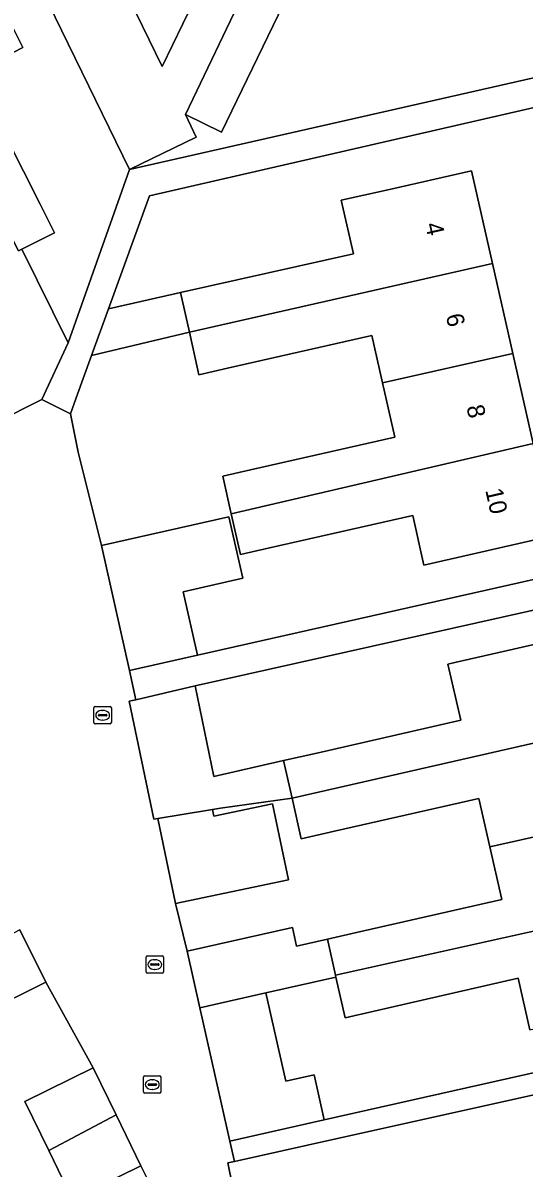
# Model space of a CAD drawing. Extents: x 157320 to 158835, y 386650 to 388491.
# Drawn here: x 157738.7 to 157767.5, y 387636.3 to 387702.1 of the extents above; entities that cross this region are included whole.
import ezdxf

# ---------------------------------------------------------------- set-up
doc = ezdxf.new("R2010")
doc.units = 0
for name, color, linetype in [('IMGEO_Erf', 7, 'Continuous'), ('IMGEO_Kolk', 7, 'Continuous'), ('IMGEO_Pand', 7, 'Continuous'), ('IMGEO_Pand_nummerreeks', 7, 'Continuous'), ('IMGEO_Rijbaan_lokaal_open', 7, 'Continuous'), ('IMGEO_Rioolput', 7, 'Continuous'), ('IMGEO_Voetpad_open', 7, 'Continuous')]:
    doc.layers.add(name, color=color, linetype=linetype)

msp = doc.modelspace()

# ---------------------------------------------------------------- linework, layer by layer
at = {"layer": 'IMGEO_Erf'}
for points in [[(157740.921, 387701.691), (157738.734, 387706.187), (157742.577, 387708.057), (157746.697, 387699.589), (157750.259, 387706.968), (157747.447, 387708.325), (157750.866, 387715.407), (157755.783, 387713.033), (157760.697, 387710.66), (157758.524, 387706.158), (157757.329, 387703.684), (157754.555, 387705.023), (157750.115, 387695.827), (157748.039, 387696.83), (157748.664, 387695.545), (157744.821, 387693.675)], [(157764.891, 387657.534), (157756.607, 387655.645), (157754.697, 387655.213), (157754.167, 387657.555), (157750.053, 387656.973), (157749.589, 387656.896), (157749.669, 387656.514), (157753.051, 387657.226), (157753.971, 387652.854), (157747.476, 387651.488), (157748.133, 387648.752), (157754.183, 387650.114), (157754.422, 387649.05), (157756.196, 387649.454), (157757.862, 387649.831), (157766.213, 387651.735), (157765.524, 387654.759)]]:
    msp.add_lwpolyline(points, close=True, dxfattribs=at)
for points in [[(157737.518, 387703.018), (157738.702, 387700.68), (157735.857, 387699.24), (157739.682, 387691.684), (157740.515, 387690.039), (157738.641, 387689.09), (157741.294, 387683.711), (157744.821, 387693.675), (157768.381, 387699.017)], [(157768.748, 387697.397), (157745.976, 387692.171), (157743.618, 387685.675), (157747.754, 387686.605), (157757.69, 387688.839), (157756.995, 387691.909), (157759.6, 387692.498), (157764.476, 387693.601), (157765.68, 387688.28), (157766.849, 387683.112), (157768.019, 387677.941)], [(157769.219, 387672.637), (157764.343, 387671.533), (157761.743, 387670.945), (157761.098, 387673.795), (157752.8, 387671.917), (157751.198, 387671.555), (157750.672, 387673.883), (157750.18, 387676.056), (157751.782, 387676.418), (157760.079, 387678.295), (157759.372, 387681.419), (157758.758, 387684.133), (157750.461, 387682.255), (157748.817, 387681.883), (157748.758, 387682.141), (157748.264, 387684.338), (157742.647, 387682.998), (157741.759, 387680.551), (157741.426, 387679.633), (157741.879, 387677.441), (157743.209, 387672.066), (157750.539, 387673.718), (157751.335, 387670.184), (157747.909, 387669.412), (157748.731, 387665.763), (157774.601, 387671.588)], [(157774.984, 387669.899), (157748.592, 387664.011), (157749.673, 387658.802), (157753.68, 387659.708), (157755.582, 387660.138), (157763.861, 387662.026), (157763.126, 387665.249), (157763.513, 387665.337), (157770.505, 387666.932)], [(157746.1, 387635.152), (157745.485, 387636.413), (157741.552, 387634.495), (157740.185, 387637.298), (157738.806, 387640.126), (157742.739, 387642.045), (157740.009, 387646.975), (157736.38, 387645.183)], [(157767.833, 387644.241), (157767.158, 387647.199), (157758.892, 387645.314), (157757.218, 387644.935), (157756.691, 387647.268), (157752.667, 387646.362), (157753.81, 387641.284), (157755.43, 387641.65), (157756.011, 387639.067), (157780.714, 387644.628)], [(157786.883, 387617.427), (157781, 387643.367), (157755.052, 387637.604), (157750.85, 387636.671), (157750.482, 387636.589), (157751.038, 387633.845)]]:
    msp.add_lwpolyline(points, dxfattribs=at)
at = {"layer": 'IMGEO_Kolk'}
for p, q in [((157742.856, 387662.816), (157743.708, 387662.816)), ((157742.781, 387661.89), (157742.781, 387662.742)), ((157743.04, 387662.31), (157743.04, 387662.322)), ((157743.478, 387662.273), (157743.08, 387662.273)), ((157743.083, 387662.359), (157743.481, 387662.359)), ((157743.269, 387662.596), (157743.294, 387662.596)), ((157743.524, 387662.322), (157743.524, 387662.31)), ((157743.782, 387662.742), (157743.782, 387661.89)), ((157743.708, 387661.816), (157742.856, 387661.816)), ((157743.292, 387662.036), (157743.267, 387662.036)), ((157745.78, 387647.562), (157745.78, 387648.414)), ((157745.855, 387648.488), (157746.707, 387648.488)), ((157746.781, 387648.414), (157746.781, 387647.562)), ((157746.039, 387647.982), (157746.039, 387647.994)), ((157746.477, 387647.945), (157746.079, 387647.945)), ((157746.082, 387648.031), (157746.48, 387648.031)), ((157746.291, 387647.708), (157746.266, 387647.708)), ((157746.268, 387648.268), (157746.293, 387648.268)), ((157746.523, 387647.994), (157746.523, 387647.982)), ((157746.707, 387647.488), (157745.855, 387647.488))]:
    msp.add_line(p, q, dxfattribs=at)
for points in [[(157742.856, 387662.816), (157743.708, 387662.816)], [(157742.781, 387661.89), (157742.781, 387662.742)], [(157743.782, 387662.742), (157743.782, 387661.89)], [(157743.708, 387661.816), (157742.856, 387661.816)], [(157745.78, 387647.562), (157745.78, 387648.414)], [(157745.855, 387648.488), (157746.707, 387648.488)], [(157746.781, 387648.414), (157746.781, 387647.562)], [(157746.707, 387647.488), (157745.855, 387647.488)]]:
    msp.add_lwpolyline(points, dxfattribs=at)
for centre, radius, start, end in [((157742.858, 387662.74), 0.0765, 91.55205, 178.44795), ((157742.858, 387662.74), 0.0765, 91.55205, 178.44795), ((157743.706, 387662.74), 0.0765, 1.55205, 88.44795), ((157743.706, 387662.74), 0.0765, 1.55205, 88.44795), ((157743.08, 387662.319), 0.0403, 85.87752, 175.75265), ((157743.077, 387662.309), 0.0366, 178.93798, 274.71019), ((157743.481, 387662.316), 0.043, 264.86636, 352.45326), ((157743.485, 387662.321), 0.0386, 1.73085, 96.63898), ((157742.858, 387661.892), 0.0765, 181.55205, 268.44795), ((157742.858, 387661.892), 0.0765, 181.55205, 268.44795), ((157743.706, 387661.892), 0.0765, 271.55205, 358.44795), ((157743.706, 387661.892), 0.0765, 271.55205, 358.44795), ((157745.857, 387648.412), 0.0765, 91.55205, 178.44795), ((157745.857, 387648.412), 0.0765, 91.55205, 178.44795), ((157746.705, 387648.412), 0.0765, 1.55205, 88.44795), ((157746.705, 387648.412), 0.0765, 1.55205, 88.44795), ((157746.079, 387647.991), 0.0403, 85.87752, 175.75265), ((157746.076, 387647.981), 0.0366, 178.93798, 274.71019), ((157746.48, 387647.988), 0.043, 264.86636, 352.45326), ((157746.484, 387647.993), 0.0386, 1.73085, 96.63898), ((157745.857, 387647.564), 0.0765, 181.55205, 268.44795), ((157745.857, 387647.564), 0.0765, 181.55205, 268.44795), ((157746.705, 387647.564), 0.0765, 271.55205, 358.44795), ((157746.705, 387647.564), 0.0765, 271.55205, 358.44795)]:
    msp.add_arc(centre, radius, start, end, dxfattribs=at)
for centre, major_axis, ratio, start_param, end_param in [((157743.268, 387662.316), (-0.387, 0.002), 0.722429, 4.712389, 7.853982), ((157743.293, 387662.316), (-0.39, 0.002), 0.717154, 1.570796, 4.712389), ((157746.267, 387647.988), (-0.387, 0.002), 0.722429, 4.712389, 7.853982), ((157746.292, 387647.988), (-0.39, 0.002), 0.717154, 1.570796, 4.712389)]:
    msp.add_ellipse(centre, major_axis=major_axis, ratio=ratio, start_param=start_param, end_param=end_param, dxfattribs=at)
at = {"layer": 'IMGEO_Pand'}
for points in [[(157748.039, 387696.83), (157755.783, 387713.033), (157750.866, 387715.407), (157747.447, 387708.325), (157750.259, 387706.968), (157746.697, 387699.589), (157742.577, 387708.057), (157738.734, 387706.187), (157740.921, 387701.691), (157744.821, 387693.675), (157748.664, 387695.545)], [(157748.039, 387696.83), (157750.115, 387695.827), (157754.555, 387705.023), (157757.329, 387703.684), (157758.524, 387706.158), (157760.697, 387710.66), (157755.783, 387713.033)], [(157735.857, 387699.24), (157738.702, 387700.68), (157737.518, 387703.018), (157735.26, 387707.478), (157730.381, 387705.008), (157737.623, 387690.641), (157738.453, 387688.995), (157738.641, 387689.09), (157740.515, 387690.039), (157739.682, 387691.684)], [(157729.091, 387695.778), (157731.776, 387697.137), (157735.586, 387689.61), (157736.414, 387687.974), (157733.618, 387686.613), (157735.005, 387683.563), (157737.144, 387679.146), (157739.786, 387680.465), (157741.294, 387683.711), (157738.641, 387689.09), (157738.453, 387688.995), (157737.623, 387690.641), (157730.381, 387705.008), (157725.654, 387702.615)], [(157765.68, 387688.28), (157764.476, 387693.601), (157759.6, 387692.498), (157756.995, 387691.909), (157757.69, 387688.839), (157747.754, 387686.605), (157748.264, 387684.338)], [(157758.758, 387684.133), (157759.372, 387681.419), (157766.849, 387683.112), (157765.68, 387688.28), (157748.264, 387684.338), (157748.758, 387682.141), (157748.817, 387681.883), (157750.461, 387682.255)], [(157747.754, 387686.605), (157743.618, 387685.675), (157742.647, 387682.998), (157748.264, 387684.338)], [(157766.849, 387683.112), (157759.372, 387681.419), (157760.079, 387678.295), (157751.782, 387676.418), (157750.18, 387676.056), (157750.672, 387673.883), (157768.019, 387677.941)], [(157768.019, 387677.941), (157750.672, 387673.883), (157751.198, 387671.555), (157752.8, 387671.917), (157761.098, 387673.795), (157761.743, 387670.945), (157764.343, 387671.533), (157769.219, 387672.637)], [(157750.539, 387673.718), (157743.209, 387672.066), (157744.827, 387664.884), (157748.731, 387665.763), (157747.909, 387669.412), (157751.335, 387670.184)], [(157754.167, 387657.555), (157771.734, 387661.545), (157770.505, 387666.932), (157763.513, 387665.337), (157763.126, 387665.249), (157763.861, 387662.026), (157755.582, 387660.138), (157753.68, 387659.708)], [(157748.592, 387664.011), (157745.18, 387663.207), (157744.809, 387663.119), (157746.219, 387656.335), (157746.448, 387656.373), (157749.361, 387656.858), (157749.589, 387656.896), (157750.053, 387656.973), (157754.167, 387657.555), (157753.68, 387659.708), (157749.673, 387658.802)], [(157765.524, 387654.759), (157772.908, 387656.394), (157771.734, 387661.545), (157754.167, 387657.555), (157754.697, 387655.213), (157756.607, 387655.645), (157764.891, 387657.534)], [(157753.051, 387657.226), (157749.669, 387656.514), (157749.589, 387656.896), (157749.361, 387656.858), (157746.448, 387656.373), (157747.476, 387651.488), (157753.971, 387652.854)], [(157756.665, 387647.383), (157774.083, 387651.242), (157772.908, 387656.394), (157765.524, 387654.759), (157766.213, 387651.735), (157757.862, 387649.831), (157756.196, 387649.454)], [(157767.158, 387647.199), (157767.833, 387644.241), (157770.418, 387644.831), (157775.292, 387645.942), (157774.083, 387651.242), (157756.665, 387647.383), (157756.691, 387647.268), (157757.218, 387644.935), (157758.892, 387645.314)], [(157738.521, 387649.989), (157734.857, 387648.051), (157736.294, 387645.141), (157736.38, 387645.183), (157740.009, 387646.975)], [(157756.196, 387649.454), (157754.422, 387649.05), (157754.183, 387650.114), (157748.133, 387648.752), (157748.864, 387645.506), (157752.667, 387646.362), (157756.691, 387647.268), (157756.665, 387647.383)], [(157752.667, 387646.362), (157748.864, 387645.506), (157750.589, 387637.847), (157756.011, 387639.067), (157755.43, 387641.65), (157753.81, 387641.284)], [(157744.051, 387639.355), (157742.739, 387642.045), (157738.806, 387640.126), (157740.185, 387637.298), (157740.563, 387637.493)], [(157744.051, 387639.355), (157740.563, 387637.493), (157740.185, 387637.298), (157741.552, 387634.495), (157745.485, 387636.413)]]:
    msp.add_lwpolyline(points, close=True, dxfattribs=at)
at = {"layer": 'IMGEO_Rijbaan_lokaal_open'}
for points in [[(157751.038, 387633.845), (157750.482, 387636.589), (157750.85, 387636.671), (157750.589, 387637.847), (157748.864, 387645.506), (157748.133, 387648.752), (157747.476, 387651.488), (157746.448, 387656.373), (157746.219, 387656.335), (157744.809, 387663.119), (157745.18, 387663.207), (157744.827, 387664.884), (157743.209, 387672.066), (157741.879, 387677.441), (157741.426, 387679.633), (157739.786, 387680.465), (157737.144, 387679.146)], [(157738.521, 387649.989), (157740.009, 387646.975), (157742.739, 387642.045), (157744.051, 387639.355), (157745.485, 387636.413), (157746.1, 387635.152)]]:
    msp.add_lwpolyline(points, dxfattribs=at)
at = {"layer": 'IMGEO_Rioolput'}
for p, q in [((157745.634, 387640.664), (157745.634, 387641.516)), ((157745.709, 387641.59), (157746.561, 387641.59)), ((157745.893, 387641.084), (157745.893, 387641.096)), ((157746.331, 387641.047), (157745.933, 387641.047)), ((157745.936, 387641.133), (157746.334, 387641.133)), ((157746.122, 387641.37), (157746.147, 387641.37)), ((157746.377, 387641.096), (157746.377, 387641.084)), ((157746.635, 387641.516), (157746.635, 387640.664)), ((157746.561, 387640.59), (157745.709, 387640.59)), ((157746.145, 387640.81), (157746.12, 387640.81))]:
    msp.add_line(p, q, dxfattribs=at)
for points in [[(157745.634, 387640.664), (157745.634, 387641.516)], [(157745.709, 387641.59), (157746.561, 387641.59)], [(157746.635, 387641.516), (157746.635, 387640.664)], [(157746.561, 387640.59), (157745.709, 387640.59)]]:
    msp.add_lwpolyline(points, dxfattribs=at)
for centre, radius, start, end in [((157745.711, 387641.514), 0.0765, 91.55205, 178.44795), ((157745.711, 387641.514), 0.0765, 91.55205, 178.44795), ((157745.933, 387641.093), 0.0403, 85.87752, 175.75265), ((157745.93, 387641.083), 0.0366, 178.93798, 274.71019), ((157746.334, 387641.09), 0.043, 264.86636, 352.45326), ((157746.338, 387641.095), 0.0386, 1.73085, 96.63898), ((157746.559, 387641.514), 0.0765, 1.55205, 88.44795), ((157746.559, 387641.514), 0.0765, 1.55205, 88.44795), ((157745.711, 387640.666), 0.0765, 181.55205, 268.44795), ((157745.711, 387640.666), 0.0765, 181.55205, 268.44795), ((157746.559, 387640.666), 0.0765, 271.55205, 358.44795), ((157746.559, 387640.666), 0.0765, 271.55205, 358.44795)]:
    msp.add_arc(centre, radius, start, end, dxfattribs=at)
for centre, major_axis, ratio, start_param, end_param in [((157746.121, 387641.09), (-0.387, 0.002), 0.722429, 4.712389, 7.853982), ((157746.146, 387641.09), (-0.39, 0.002), 0.717154, 1.570796, 4.712389)]:
    msp.add_ellipse(centre, major_axis=major_axis, ratio=ratio, start_param=start_param, end_param=end_param, dxfattribs=at)
at = {"layer": 'IMGEO_Voetpad_open'}
for points in [[(157768.748, 387697.397), (157768.41, 387698.888), (157768.381, 387699.017), (157744.821, 387693.675), (157741.294, 387683.711), (157739.786, 387680.465), (157741.426, 387679.633), (157741.759, 387680.551), (157742.647, 387682.998), (157743.618, 387685.675), (157745.976, 387692.171)], [(157774.984, 387669.899), (157774.654, 387671.352), (157774.601, 387671.588), (157748.731, 387665.763), (157744.827, 387664.884), (157745.18, 387663.207), (157748.592, 387664.011)], [(157781, 387643.367), (157780.969, 387643.505), (157780.723, 387644.589), (157780.714, 387644.628), (157756.011, 387639.067), (157750.589, 387637.847), (157750.85, 387636.671), (157755.052, 387637.604)]]:
    msp.add_lwpolyline(points, close=True, dxfattribs=at)

# ---------------------------------------------------------------- texts
at = {"layer": 'IMGEO_Pand_nummerreeks'}
for s, rotation, p in [('4', 282.74826, (157761.808, 387690.526)), ('6', 282.7481, (157762.995, 387685.285)), ('8', 282.74826, (157764.181, 387680.04)), ('10', 282.74826, (157765.265, 387675.248))]:
    msp.add_text(s, height=1, rotation=rotation, dxfattribs=at).set_placement(p)

doc.saveas('drawing.dxf')
